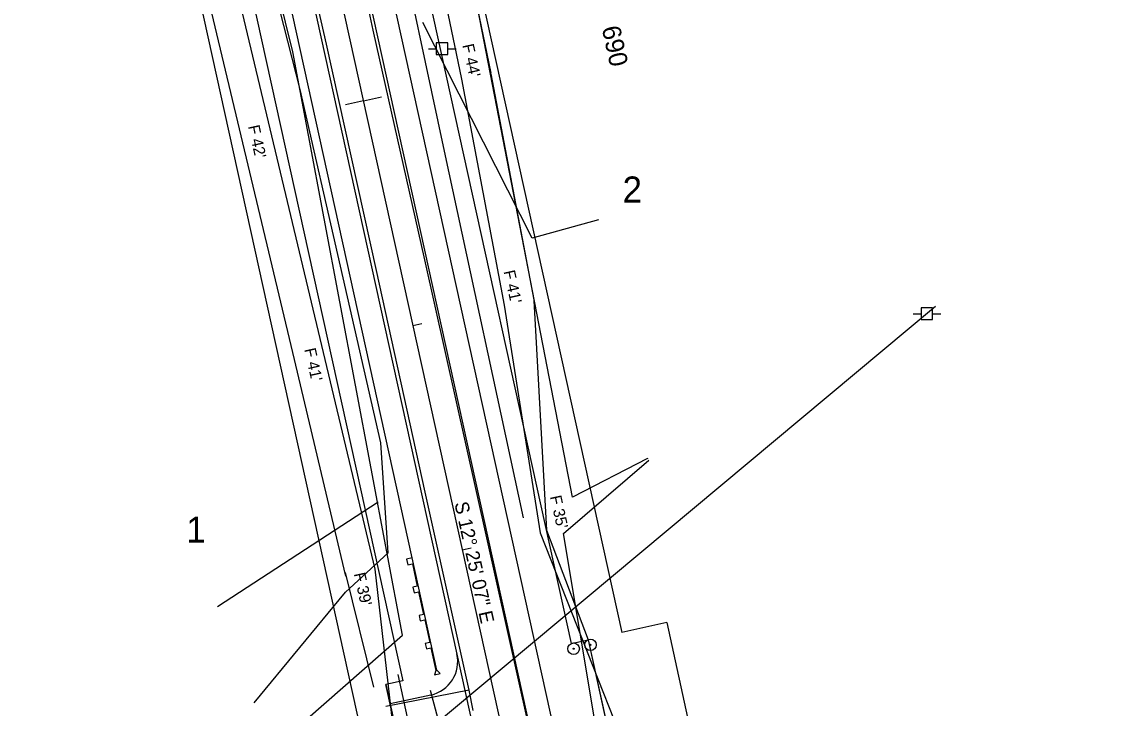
# Model space of a CAD drawing. Extents: x 2519952 to 2531965, y 848341 to 887632.
# Drawn here: x 2530907.4 to 2531378.5, y 851857.4 to 852156.1 of the extents above; entities that cross this region are included whole.
import ezdxf

# ---------------------------------------------------------------- set-up
doc = ezdxf.new("R2010")
doc.units = 0
for name, color, linetype in [('RD_EV_JW', 7, 'Continuous'), ('RD_EX_DR_Pipe', 7, 'Continuous'), ('RD_EX_Driveway', 7, 'Continuous'), ('RD_EX_DV_Prop', 7, 'Continuous'), ('RD_EX_DV_PropPin', 7, 'Continuous'), ('RD_EX_DV_TX_Prop', 7, 'Continuous'), ('RD_EX_Fence_Other', 7, 'Continuous'), ('RD_EX_H2O', 7, 'Continuous'), ('RD_EX_Road', 7, 'Continuous'), ('RD_EX_RW', 7, 'Continuous'), ('RD_EX_UT', 7, 'Continuous'), ('RD_EX_VEG', 7, 'Continuous'), ('RD_HC_Cl', 7, 'Continuous'), ('RD_HC_Data', 7, 'Continuous'), ('RD_HC_Data_Tic', 7, 'Continuous'), ('RD_HC_TX_Sta50', 7, 'Continuous'), ('RD_PD_CstnLmt', 7, 'Continuous'), ('RD_PD_DR_ErosCtrl', 7, 'Continuous'), ('RD_PD_DR_Pipe', 7, 'Continuous'), ('RD_PD_Driveway', 7, 'Continuous'), ('RD_PD_Final_TrvlWay', 7, 'Continuous'), ('RD_PD_GR', 7, 'Continuous'), ('RD_PD_RW', 7, 'Continuous'), ('RD_PD_TX_CstnLmt', 7, 'Continuous'), ('RD_SMD_Locator', 7, 'Continuous')]:
    doc.layers.add(name, color=color, linetype=linetype)

# ---------------------------------------------------------------- blocks, each defined once
blk = doc.blocks.new('TYPET1')
at = {"layer": 'RD_PD_GR'}
blk.add_lwpolyline([(49.99, 1), (0, 0), (-0.05, 2.5), (2.45, 2.55), (2.49, 0.54), (12.49, 0.74), (12.45, 2.75), (14.95, 2.8), (14.99, 0.79), (24.99, 0.99), (24.95, 3), (27.44, 3.05), (27.48, 1.04), (37.48, 1.24), (37.44, 3.25), (39.94, 3.3), (39.98, 1.29), (49.98, 1.49), (51.69, 2.53), (51.74, 0.03)], close=True, dxfattribs=at)

msp = doc.modelspace()

# ---------------------------------------------------------------- linework, layer by layer
at = {"layer": 'RD_EV_JW'}
for points in [[(2531125.63, 851940.25), (2531091.18, 852099.75), (2531068.77, 852205.2), (2531044.69, 852308.54), (2531029.19, 852401.02), (2531017.83, 852485.31), (2530998.59, 852494.65)], [(2531008.51, 851859.82), (2531048.19, 851907.85), (2531066.71, 851925.01), (2531063.54, 851972.89), (2531028.5, 852126.6), (2531003.69, 852223.96), (2530985.02, 852305.06), (2530961.67, 852382.94), (2530951.5, 852421.65), (2530941.26, 852459.07)]]:
    msp.add_lwpolyline(points, dxfattribs=at)
at = {"layer": 'RD_EX_DR_Pipe'}
msp.add_line((2531090.18, 851846.38), (2531085.1, 851865.17), dxfattribs=at)
at = {"layer": 'RD_EX_Driveway'}
msp.add_line((2531101.89, 851865.31), (2531065.7, 851858.25), dxfattribs=at)
at = {"layer": 'RD_EX_DV_Prop'}
for p, q in [((2531038.81, 852373.85), (2531146.33, 851885.55)), ((2530965.56, 852357.72), (2531073.09, 851869.42)), ((2530965.56, 852357.72), (2531073.09, 851869.42)), ((2531146.33, 851885.55), (2531153.66, 851887.16)), ((2531153.66, 851887.16), (2531314.94, 851154.71)), ((2531073.09, 851869.42), (2531065.76, 851867.81)), ((2531227.05, 851135.35), (2531065.76, 851867.81))]:
    msp.add_line(p, q, dxfattribs=at)
at = {"layer": 'RD_EX_DV_PropPin'}
for centre, radius in [((2531147.35, 851883.31), 2.5), ((2531147.35, 851883.31), 0.25), ((2531154.68, 851884.98), 2.5), ((2531154.68, 851884.98), 0.25)]:
    msp.add_circle(centre, radius, dxfattribs=at)
at = {"layer": 'RD_EX_Fence_Other'}
msp.add_lwpolyline([(2531321.69, 851576.51), (2531201.39, 851644.55), (2531177.17, 851758.95), (2531157.35, 851847.63), (2531142.97, 851933.51), (2531180.12, 851965.34)], dxfattribs=at)
at = {"layer": 'RD_EX_H2O'}
msp.add_line((2530992.52, 851901.66), (2531062.32, 851947.28), dxfattribs=at)
msp.add_lwpolyline([(2531158.24, 852069.86), (2531129.3, 852061.95), (2531081.84, 852155.68)], dxfattribs=at)
at = {"layer": 'RD_EX_Road'}
for p, q in [((2531060.27, 852152.35), (2531039.32, 852248.88)), ((2531039.87, 852146.34), (2531018.1, 852243.96)), ((2531082.7, 852052.47), (2531060.27, 852152.35)), ((2531061.6, 852047.88), (2531039.87, 852146.34)), ((2531127.59, 851850.97), (2531082.7, 852052.47)), ((2531082.79, 851951.44), (2531061.6, 852047.88)), ((2531101.89, 851865.31), (2531082.79, 851951.44)), ((2531103.68, 851856.51), (2531101.89, 851865.31))]:
    msp.add_line(p, q, dxfattribs=at)
at = {"layer": 'RD_EX_RW'}
for p, q in [((2531038.81, 852373.85), (2531146.33, 851885.55)), ((2530965.56, 852357.72), (2531073.09, 851869.42))]:
    msp.add_line(p, q, dxfattribs=at)
for points in [[(2531146.33, 851885.55), (2531153.66, 851887.16), (2531314.94, 851154.71), (2531307.62, 851153.1)], [(2531073.09, 851869.42), (2531065.76, 851867.81), (2531227.05, 851135.35), (2531234.38, 851136.97)]]:
    msp.add_lwpolyline(points, dxfattribs=at)
at = {"layer": 'RD_EX_UT'}
for p, q in [((2531084.23, 852144.3), (2531087.7, 852144.3)), ((2531092.66, 852146.86), (2531087.66, 852146.86)), ((2531087.66, 852146.86), (2531087.66, 852141.86)), ((2531092.59, 852144.3), (2531096.23, 852144.3)), ((2531092.66, 852141.86), (2531092.66, 852146.86)), ((2531087.66, 852141.86), (2531092.66, 852141.86)), ((2531304.74, 852032.25), (2530991.31, 851770.31)), ((2531303.39, 852031.56), (2531298.39, 852031.56)), ((2531298.39, 852031.56), (2531298.39, 852026.56)), ((2531303.39, 852026.56), (2531303.39, 852031.56)), ((2531294.96, 852028.99), (2531298.43, 852028.99)), ((2531298.39, 852026.56), (2531303.39, 852026.56)), ((2531303.32, 852028.99), (2531306.96, 852028.99))]:
    msp.add_line(p, q, dxfattribs=at)
at = {"layer": 'RD_EX_VEG'}
for points in [[(2530980.99, 851808.39), (2531073.01, 851889.15), (2531025.34, 852142.99), (2530952.71, 852437.06), (2530949.82, 852466.79)], [(2531179.51, 851966.14), (2531146.93, 851949.23), (2531105.69, 852161.62), (2531061.1, 852350.33), (2531043.12, 852460.73)]]:
    msp.add_lwpolyline(points, dxfattribs=at)
at = {"layer": 'RD_HC_Cl'}
msp.add_line((2530821.93, 853184.38), (2531378.52, 850656.73), dxfattribs=at)
at = {"layer": 'RD_HC_Data_Tic'}
for p, q in [((2531055.95, 852121.63), (2531048.14, 852119.91)), ((2531055.95, 852121.63), (2531063.76, 852123.35)), ((2531077.45, 852023.97), (2531081.36, 852024.83)), ((2531098.96, 851926.31), (2531102.86, 851927.17))]:
    msp.add_line(p, q, dxfattribs=at)
at = {"layer": 'RD_PD_CstnLmt'}
for p, q in [((2531078.37, 852228.97), (2531098.63, 852131.03)), ((2530991.47, 852209.83), (2531014.55, 852112.52)), ((2531098.63, 852131.03), (2531117.22, 852032.73)), ((2531014.55, 852112.52), (2531037.77, 852015.23)), ((2531117.22, 852032.73), (2531132.82, 851933.77)), ((2531037.77, 852015.23), (2531060.89, 851917.93)), ((2531132.82, 851933.77), (2531168.5, 851843.28)), ((2531060.89, 851917.93), (2531072.3, 851818.05))]:
    msp.add_line(p, q, dxfattribs=at)
at = {"layer": 'RD_PD_DR_ErosCtrl'}
for p, q in [((2531091.1, 852231.6), (2531111.36, 852133.66)), ((2530978.82, 852206.83), (2531001.9, 852109.52)), ((2531111.4, 852133.45), (2531130, 852035.15)), ((2531001.9, 852109.5), (2531025.13, 852012.22)), ((2531130.06, 852034.75), (2531135.62, 851934.83)), ((2531025.12, 852012.23), (2531048.24, 851914.92)), ((2531135.62, 851934.83), (2531153.75, 851887.18)), ((2531047.97, 851916.45), (2531060.3, 851866.6))]:
    msp.add_line(p, q, dxfattribs=at)
at = {"layer": 'RD_PD_DR_Pipe'}
msp.add_line((2531078.81, 851836.94), (2531071.07, 851872.1), dxfattribs=at)
at = {"layer": 'RD_PD_Driveway'}
msp.add_line((2531085.21, 851863.18), (2531067.63, 851859.31), dxfattribs=at)
msp.add_arc((2531081.99, 851877.83), 15, 282.4185, 12.4185, dxfattribs=at)
at = {"layer": 'RD_PD_Final_TrvlWay'}
for p, q in [((2530922.51, 852783.42), (2531196.7, 851538.25)), ((2530899.07, 852778.26), (2531173.26, 851533.09))]:
    msp.add_line(p, q, dxfattribs=at)
at = {"layer": 'RD_PD_GR'}
for p, q in [((2531012.65, 852420.57), (2531171.25, 851700.32)), ((2531077.2, 851922.8), (2530969.68, 852411.11))]:
    msp.add_line(p, q, dxfattribs=at)
at = {"layer": 'RD_PD_RW'}
for p, q in [((2531060.78, 852378.69), (2531168.31, 851890.39)), ((2530943.59, 852352.88), (2531078, 851742.5)), ((2531187.84, 851894.69), (2531220.1, 851748.2))]:
    msp.add_line(p, q, dxfattribs=at)
msp.add_lwpolyline([(2531187.84, 851894.69), (2531168.31, 851890.39)], dxfattribs=at)
at = {"layer": 'RD_SMD_Locator'}
for centre in [(2531060.27, 852152.35), (2531081.84, 852155.68), (2531025.34, 852142.99), (2531039.87, 852146.34), (2531028.5, 852126.6), (2531091.18, 852099.75), (2531158.24, 852069.86), (2531129.3, 852061.95), (2531082.7, 852052.47), (2531061.6, 852047.88), (2531304.74, 852032.25), (2531063.54, 851972.89), (2531179.51, 851966.14), (2531180.12, 851965.34), (2531082.79, 851951.44), (2531062.32, 851947.28), (2531146.93, 851949.23), (2531125.63, 851940.25), (2531142.97, 851933.51), (2531066.71, 851925.01), (2531048.19, 851907.85), (2530992.52, 851901.66), (2531073.01, 851889.15), (2531085.1, 851865.17), (2531101.89, 851865.31), (2531101.89, 851865.31), (2531008.51, 851859.82), (2531065.7, 851858.25)]:
    msp.add_circle(centre, 0.001, dxfattribs=at)

# ---------------------------------------------------------------- block references
at = {"layer": 'RD_PD_GR', "yscale": -1.0000000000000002, "rotation": -76.4355636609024}
msp.add_blockref('TYPET1', (2531077.2, 851922.8), dxfattribs=at)

# ---------------------------------------------------------------- texts
at = {"layer": 'RD_EX_DV_TX_Prop'}
for s, p in [('2', (2531168.66, 852077.43)), ('1', (2530978.98, 851929.5))]:
    msp.add_text(s, height=11.32, dxfattribs=at).set_placement(p)
at = {"layer": 'RD_HC_Data'}
msp.add_text('S 12%%d 25\' 07" E', height=6, rotation=282.4185, dxfattribs=at).set_placement((2531095.51, 851946.6))
at = {"layer": 'RD_HC_TX_Sta50'}
msp.add_text('690', height=8, rotation=282.4185, dxfattribs=at).set_placement((2531159.54, 852153.39))
at = {"layer": 'RD_PD_CstnLmt'}
for s, p in [("F 42'", (2531005.8, 852110.59)), ("F 41'", (2531030.25, 852013.58)), ("F 39'", (2531051.76, 851915.92))]:
    msp.add_text(s, height=5, rotation=282.4185, dxfattribs=at).set_placement(p)
at = {"layer": 'RD_PD_TX_CstnLmt'}
for s, p in [("F 44'", (2531098.96, 852145.89)), ("F 41'", (2531116.86, 852047.44)), ("F 35'", (2531137.03, 851949.48))]:
    msp.add_text(s, height=5, rotation=282.4185, dxfattribs=at).set_placement(p)

doc.saveas('drawing.dxf')
